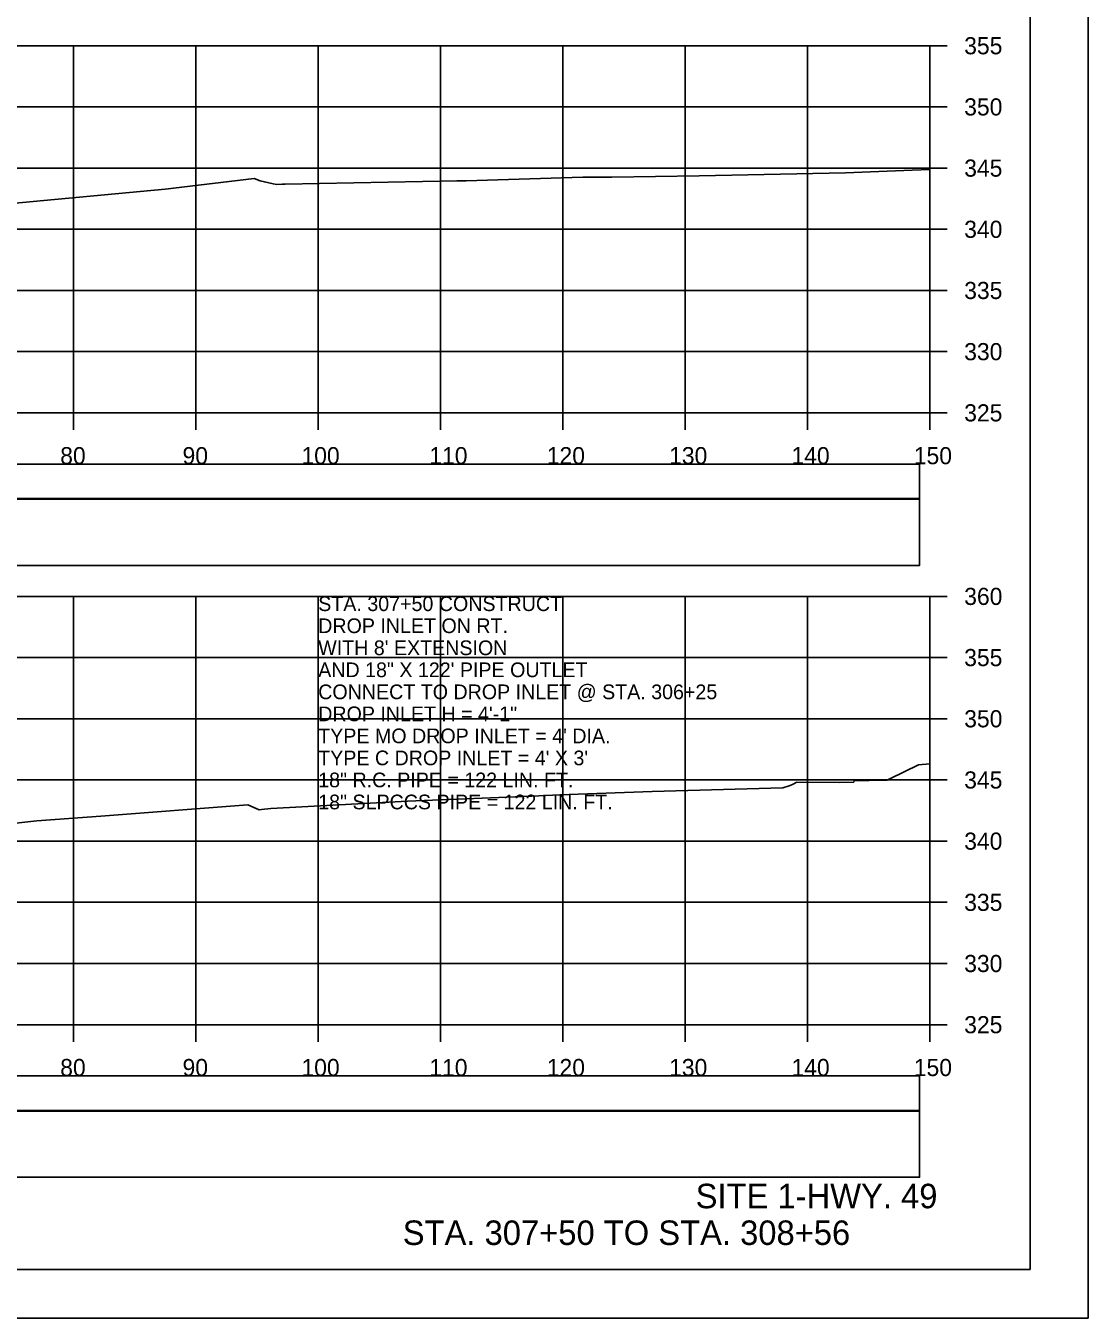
# Model space of a CAD drawing. Extents: x 1368122 to 1710785, y 373130 to 557566.
# Drawn here: x 1369431.7 to 1369518.5, y 373983.7 to 374089.3 of the extents above; entities that cross this region are included whole.
import ezdxf

# ---------------------------------------------------------------- set-up
doc = ezdxf.new("R2010")
doc.units = 0
for name, color, linetype in [('R_Axis', 7, 'Continuous'), ('R_Axis Annot', 7, 'Continuous'), ('R_Border', 7, 'Continuous'), ('R_Draft', 7, 'Continuous'), ('R_Exist Surface', 7, 'Continuous'), ('R_Grid', 7, 'Continuous'), ('R_No Plot', 7, 'Continuous'), ('R_Water Annot', 7, 'Continuous')]:
    doc.layers.add(name, color=color, linetype=linetype)

msp = doc.modelspace()

# ---------------------------------------------------------------- linework, layer by layer
for points in [[(1369206.41, 374050.65), (1369504.71, 374050.65), (1369504.71, 374053.47), (1369206.41, 374053.47)], [(1369206.41, 374045.19), (1369504.71, 374045.19), (1369504.71, 374050.6), (1369206.41, 374050.6)], [(1369206.41, 374000.65), (1369504.71, 374000.65), (1369504.71, 374003.47), (1369206.41, 374003.47)], [(1369206.41, 373995.19), (1369504.71, 373995.19), (1369504.71, 374000.6), (1369206.41, 374000.6)]]:
    msp.add_lwpolyline(points, close=True)
at = {"layer": 'R_Axis'}
for p, q in [((1369505.56, 374057.66), (1369505.56, 374087.66)), ((1369506.96, 374087.66), (1369505.56, 374087.66)), ((1369506.96, 374082.66), (1369505.56, 374082.66)), ((1369506.96, 374077.66), (1369505.56, 374077.66)), ((1369506.96, 374072.66), (1369505.56, 374072.66)), ((1369506.96, 374067.66), (1369505.56, 374067.66)), ((1369506.96, 374062.66), (1369505.56, 374062.66)), ((1369205.56, 374057.66), (1369505.56, 374057.66)), ((1369435.56, 374056.26), (1369435.56, 374057.66)), ((1369445.56, 374056.26), (1369445.56, 374057.66)), ((1369455.56, 374056.26), (1369455.56, 374057.66)), ((1369465.56, 374056.26), (1369465.56, 374057.66)), ((1369475.56, 374056.26), (1369475.56, 374057.66)), ((1369485.56, 374056.26), (1369485.56, 374057.66)), ((1369495.56, 374056.26), (1369495.56, 374057.66)), ((1369505.56, 374056.26), (1369505.56, 374057.66)), ((1369506.96, 374057.66), (1369505.56, 374057.66)), ((1369505.56, 374007.66), (1369505.56, 374042.66)), ((1369506.96, 374042.66), (1369505.56, 374042.66)), ((1369506.96, 374037.66), (1369505.56, 374037.66)), ((1369506.96, 374032.66), (1369505.56, 374032.66)), ((1369506.96, 374027.66), (1369505.56, 374027.66)), ((1369506.96, 374022.66), (1369505.56, 374022.66)), ((1369506.96, 374017.66), (1369505.56, 374017.66)), ((1369506.96, 374012.66), (1369505.56, 374012.66)), ((1369205.56, 374007.66), (1369505.56, 374007.66)), ((1369435.56, 374006.26), (1369435.56, 374007.66)), ((1369445.56, 374006.26), (1369445.56, 374007.66)), ((1369455.56, 374006.26), (1369455.56, 374007.66)), ((1369465.56, 374006.26), (1369465.56, 374007.66)), ((1369475.56, 374006.26), (1369475.56, 374007.66)), ((1369485.56, 374006.26), (1369485.56, 374007.66)), ((1369495.56, 374006.26), (1369495.56, 374007.66)), ((1369505.56, 374006.26), (1369505.56, 374007.66)), ((1369506.96, 374007.66), (1369505.56, 374007.66))]:
    msp.add_line(p, q, dxfattribs=at)
at = {"layer": 'R_Border'}
for q in [(1369513.74, 374193.12), (1369197.56, 373987.66)]:
    msp.add_line((1369513.74, 373987.66), q, dxfattribs=at)
at = {"layer": 'R_Exist Surface'}
for points in [[(1369430.23, 374074.75), (1369443.06, 374075.95), (1369443.3, 374075.97), (1369443.73, 374076.02), (1369450.33, 374076.82), (1369450.81, 374076.62), (1369451.16, 374076.53), (1369451.89, 374076.38), (1369452.19, 374076.33), (1369452.6, 374076.34), (1369452.85, 374076.34), (1369466.89, 374076.62), (1369467.64, 374076.63), (1369477.2, 374076.92), (1369478, 374076.93), (1369479.56, 374076.91), (1369486.71, 374077.04), (1369498.65, 374077.26), (1369504.11, 374077.48), (1369505.56, 374077.54)], [(1369430.34, 374024.08), (1369432.55, 374024.33), (1369437.8, 374024.7), (1369449.81, 374025.63), (1369450.48, 374025.33), (1369450.73, 374025.23), (1369450.93, 374025.25), (1369451.68, 374025.33), (1369451.69, 374025.33), (1369462.86, 374025.92), (1369473.01, 374026.33), (1369475.3, 374026.45), (1369482.86, 374026.72), (1369493.54, 374027.01), (1369494.05, 374027.19), (1369494.32, 374027.29), (1369494.62, 374027.44), (1369494.63, 374027.48), (1369498.18, 374027.46), (1369499.33, 374027.47), (1369499.34, 374027.49), (1369499.36, 374027.59), (1369501.85, 374027.65), (1369502.05, 374027.65), (1369502.29, 374027.76), (1369504.63, 374028.9), (1369505.56, 374028.99)]]:
    msp.add_lwpolyline(points, dxfattribs=at)
at = {"layer": 'R_Grid'}
for p, q in [((1369205.56, 374087.66), (1369505.56, 374087.66)), ((1369435.56, 374057.66), (1369435.56, 374087.66)), ((1369445.56, 374057.66), (1369445.56, 374087.66)), ((1369455.56, 374057.66), (1369455.56, 374087.66)), ((1369465.56, 374057.66), (1369465.56, 374087.66)), ((1369475.56, 374057.66), (1369475.56, 374087.66)), ((1369485.56, 374057.66), (1369485.56, 374087.66)), ((1369495.56, 374057.66), (1369495.56, 374087.66)), ((1369505.56, 374057.66), (1369505.56, 374087.66)), ((1369205.56, 374082.66), (1369505.56, 374082.66)), ((1369205.56, 374077.66), (1369505.56, 374077.66)), ((1369205.56, 374072.66), (1369505.56, 374072.66)), ((1369205.56, 374067.66), (1369505.56, 374067.66)), ((1369205.56, 374062.66), (1369505.56, 374062.66)), ((1369205.56, 374057.66), (1369505.56, 374057.66)), ((1369205.56, 374042.66), (1369505.56, 374042.66)), ((1369435.56, 374007.66), (1369435.56, 374042.66)), ((1369445.56, 374007.66), (1369445.56, 374042.66)), ((1369455.56, 374007.66), (1369455.56, 374042.66)), ((1369465.56, 374007.66), (1369465.56, 374042.66)), ((1369475.56, 374007.66), (1369475.56, 374042.66)), ((1369485.56, 374007.66), (1369485.56, 374042.66)), ((1369495.56, 374007.66), (1369495.56, 374042.66)), ((1369505.56, 374007.66), (1369505.56, 374042.66)), ((1369205.56, 374037.66), (1369505.56, 374037.66)), ((1369205.56, 374032.66), (1369505.56, 374032.66)), ((1369205.56, 374027.66), (1369505.56, 374027.66)), ((1369205.56, 374022.66), (1369505.56, 374022.66)), ((1369205.56, 374017.66), (1369505.56, 374017.66)), ((1369205.56, 374012.66), (1369505.56, 374012.66)), ((1369205.56, 374007.66), (1369505.56, 374007.66))]:
    msp.add_line(p, q, dxfattribs=at)
at = {"layer": 'R_No Plot'}
msp.add_line((1369185.16, 373983.68), (1369518.49, 373983.68), dxfattribs=at)
for points in [[(1369185.15, 374197.02), (1369518.49, 374197.02), (1369518.49, 373983.68), (1369185.15, 373983.68)], [(1369431.48, 374193.12), (1369451.1, 374193.12), (1369451.1, 374183.24), (1369467.21, 374183.24), (1369490.41, 374183.24), (1369490.53, 374155.08), (1369513.74, 374155.08), (1369513.74, 373987.66), (1369197.56, 373987.66), (1369197.56, 374193.12)]]:
    msp.add_lwpolyline(points, close=True, dxfattribs=at)

# ---------------------------------------------------------------- texts
at = {"layer": 'R_Axis Annot'}
for s, p in [('355', (1369508.36, 374086.96)), ('350', (1369508.36, 374081.96)), ('345', (1369508.36, 374076.96)), ('340', (1369508.36, 374071.96)), ('335', (1369508.36, 374066.96)), ('330', (1369508.36, 374061.96)), ('325', (1369508.36, 374056.96)), ('80', (1369434.47, 374053.46)), ('90', (1369444.47, 374053.46)), ('100', (1369454.19, 374053.46)), ('110', (1369464.64, 374053.46)), ('120', (1369474.24, 374053.46)), ('130', (1369484.24, 374053.46)), ('140', (1369494.24, 374053.46)), ('150', (1369504.24, 374053.46)), ('360', (1369508.36, 374041.96)), ('355', (1369508.36, 374036.96)), ('350', (1369508.36, 374031.96)), ('345', (1369508.36, 374026.96)), ('340', (1369508.36, 374021.96)), ('335', (1369508.36, 374016.96)), ('330', (1369508.36, 374011.96)), ('325', (1369508.36, 374006.96)), ('80', (1369434.47, 374003.46)), ('90', (1369444.47, 374003.46)), ('100', (1369454.19, 374003.46)), ('110', (1369464.64, 374003.46)), ('120', (1369474.24, 374003.46)), ('130', (1369484.24, 374003.46)), ('140', (1369494.24, 374003.46)), ('150', (1369504.24, 374003.46))]:
    msp.add_text(s, height=1.4, dxfattribs=at).set_placement(p)
at = {"layer": 'R_Draft'}
for s, p in [('SITE 1-HWY. 49', (1369486.41, 373992.66)), ('STA. 307+50 TO STA. 308+56', (1369462.47, 373989.66))]:
    msp.add_text(s, height=2, dxfattribs=at).set_placement(p)
at = {"layer": 'R_Water Annot'}
for s, p in [('STA. 307+50 CONSTRUCT', (1369455.56, 374041.46)), ('DROP INLET ON RT.', (1369455.56, 374039.66)), ("WITH 8' EXTENSION", (1369455.56, 374037.86)), ('AND 18" X 122\' PIPE OUTLET', (1369455.56, 374036.06)), ('CONNECT TO DROP INLET @ STA. 306+25', (1369455.56, 374034.26)), ('DROP INLET H = 4\'-1"', (1369455.56, 374032.46)), ("TYPE MO DROP INLET = 4' DIA.", (1369455.56, 374030.66)), ("TYPE C DROP INLET = 4' X 3'", (1369455.56, 374028.86)), ('18" R.C. PIPE = 122 LIN. FT.', (1369455.56, 374027.06)), ('18" SLPCCS PIPE = 122 LIN. FT.', (1369455.56, 374025.26))]:
    msp.add_text(s, height=1.2, dxfattribs=at).set_placement(p)

doc.saveas('drawing.dxf')
